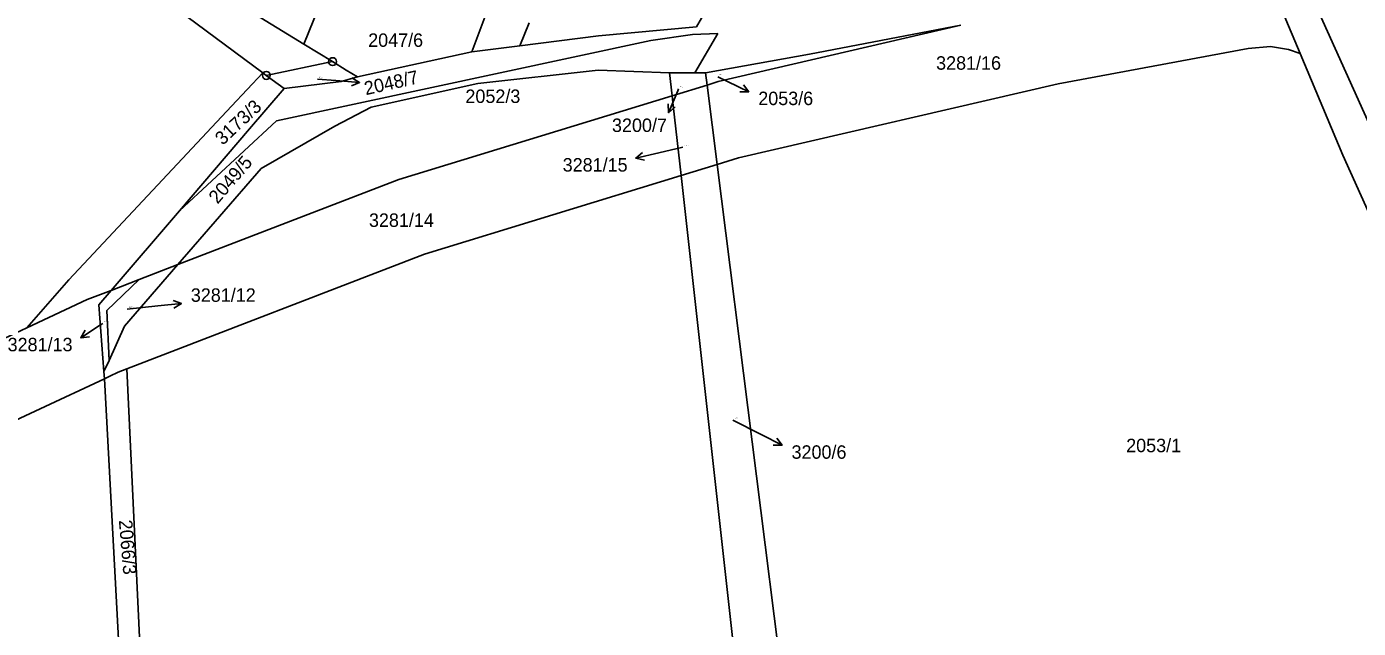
# Model space of a CAD drawing. Extents: x -736345 to -729997, y -1130177 to -1122501.
# Drawn here: x -732763.4 to -732594.8, y -1127962.5 to -1127886.3 of the extents above; entities that cross this region are included whole.
import ezdxf

# ---------------------------------------------------------------- set-up
doc = ezdxf.new("R2010")
doc.units = 0
for name, color, linetype in [('Vrstva 1', 7, 'Continuous'), ('Vrstva 16', 7, 'Continuous'), ('Vrstva 18', 7, 'Continuous'), ('Vrstva 25', 7, 'Continuous'), ('Vrstva 4', 7, 'Continuous')]:
    doc.layers.add(name, color=color, linetype=linetype)

msp = doc.modelspace()

# ---------------------------------------------------------------- linework, layer by layer
at = {"layer": 'Vrstva 1'}
for points in [[(-732728.26, -1127888.52), (-732720.77, -1127869.98)], [(-732733.46, -1127892.15), (-732751.37, -1127878.83)], [(-732744.05, -1127878.84), (-732728.26, -1127888.52)], [(-732602.15, -1127889.7), (-732606.47, -1127879.46)], [(-732707, -1127889.51), (-732703.7, -1127880.68)], [(-732676.65, -1127883.04), (-732678.57, -1127886.36)], [(-732700.93, -1127888.75), (-732699.73, -1127885.83)], [(-732678.57, -1127886.36), (-732690.95, -1127887.5)], [(-732675.82, -1127893.28), (-732645.08, -1127886.15)], [(-732664.24, -1127889.79), (-732645.08, -1127886.15)], [(-732684.32, -1127888.08), (-732731.71, -1127898.25)], [(-732690.95, -1127887.5), (-732700.93, -1127888.75)], [(-732684.32, -1127888.08), (-732679.08, -1127887.33)], [(-732675.86, -1127887.2), (-732679.08, -1127887.33)], [(-732678.79, -1127892.18), (-732675.86, -1127887.2)], [(-732728.26, -1127888.52), (-732724.62, -1127890.75)], [(-732707, -1127889.51), (-732721.46, -1127892.68)], [(-732707, -1127889.51), (-732700.93, -1127888.75)], [(-732677.42, -1127892.18), (-732664.24, -1127889.79)], [(-732608.74, -1127889.07), (-732632.76, -1127893.54)], [(-732605.88, -1127888.84), (-732608.74, -1127889.07)], [(-732603.62, -1127889.2), (-732605.88, -1127888.84)], [(-732602.15, -1127889.7), (-732603.62, -1127889.2)], [(-732596.73, -1127902.58), (-732602.15, -1127889.7)], [(-732733.01, -1127892.49), (-732724.62, -1127890.75)], [(-732724.62, -1127890.75), (-732722.89, -1127891.81)], [(-732722.89, -1127891.81), (-732721.46, -1127892.68)], [(-732733.46, -1127892.15), (-732737.43, -1127896.39)], [(-732733.01, -1127892.49), (-732733.46, -1127892.15)], [(-732733.01, -1127892.49), (-732730.76, -1127894.16)], [(-732730.76, -1127894.16), (-732723.54, -1127893.28)], [(-732721.46, -1127892.68), (-732723.54, -1127893.28)], [(-732706.24, -1127893.52), (-732719.76, -1127896.52)], [(-732690.99, -1127891.85), (-732706.24, -1127893.52)], [(-732681.98, -1127892.17), (-732690.99, -1127891.85)], [(-732681.98, -1127892.17), (-732681.65, -1127895.07)], [(-732678.79, -1127892.18), (-732681.98, -1127892.17)], [(-732677.42, -1127892.18), (-732678.79, -1127892.18)], [(-732677.42, -1127892.18), (-732677.22, -1127893.71)], [(-732677.22, -1127893.71), (-732675.82, -1127893.28)], [(-732730.76, -1127894.16), (-732735.12, -1127899.24)], [(-732716.22, -1127905.67), (-732681.65, -1127895.07)], [(-732681.65, -1127895.07), (-732677.22, -1127893.71)], [(-732681.65, -1127895.07), (-732681.51, -1127896.3)], [(-732675.95, -1127903.76), (-732677.22, -1127893.71)], [(-732632.76, -1127893.54), (-732673.25, -1127902.93)], [(-732737.43, -1127896.39), (-732758.03, -1127918.37)], [(-732719.76, -1127896.52), (-732724.34, -1127898.93)], [(-732681.51, -1127896.3), (-732680.51, -1127905.16)], [(-732744.02, -1127909.63), (-732731.71, -1127898.25)], [(-732744.02, -1127909.63), (-732735.12, -1127899.24)], [(-732724.34, -1127898.93), (-732733.67, -1127904.26)], [(-732675.95, -1127903.76), (-732673.25, -1127902.93)], [(-732593.44, -1127909.89), (-732596.73, -1127902.58)], [(-732733.67, -1127904.26), (-732744.21, -1127916.44)], [(-732680.51, -1127905.16), (-732712.99, -1127915.13)], [(-732680.51, -1127905.16), (-732675.95, -1127903.76)], [(-732680.51, -1127905.16), (-732672.79, -1127974.63)], [(-732667.1, -1127973.93), (-732675.95, -1127903.76)], [(-732744.21, -1127916.44), (-732716.22, -1127905.67)], [(-732752.65, -1127919.69), (-732744.02, -1127909.63)], [(-732750.67, -1127929.64), (-732712.99, -1127915.13)], [(-732744.21, -1127916.44), (-732750.95, -1127924.24)], [(-732749.12, -1127918.33), (-732744.21, -1127916.44)], [(-732758.03, -1127918.37), (-732763.32, -1127924.43)], [(-732753.21, -1127922.26), (-732749.12, -1127918.33)], [(-732752.65, -1127919.69), (-732749.12, -1127918.33)], [(-732755.67, -1127920.85), (-732752.65, -1127919.69)], [(-732754.23, -1127921.52), (-732752.65, -1127919.69)], [(-732755.67, -1127920.85), (-732763.32, -1127924.43)], [(-732753.57, -1127929.96), (-732754.23, -1127921.52)], [(-732752.92, -1127928.56), (-732753.21, -1127922.26)], [(-732795.64, -1127939.6), (-732763.32, -1127924.43)], [(-732750.95, -1127924.24), (-732752.92, -1127928.56)], [(-732752.92, -1127928.56), (-732753.57, -1127929.96)], [(-732753.51, -1127930.87), (-732753.57, -1127929.96)], [(-732753.51, -1127930.87), (-732752.83, -1127930.54)], [(-732752.83, -1127930.54), (-732751.78, -1127930.06)], [(-732751.78, -1127930.06), (-732750.67, -1127929.64)], [(-732750.67, -1127929.64), (-732747.16, -1128003.79)], [(-732769.82, -1127938.49), (-732753.51, -1127930.87)], [(-732749.56, -1128003.9), (-732753.51, -1127930.87)]]:
    msp.add_lwpolyline(points, dxfattribs=at)
at = {"layer": 'Vrstva 16'}
for points in [[(-732726.53, -1127892.96), (-732724.2, -1127893.15)], [(-732675.85, -1127892.69), (-732674.65, -1127893.26)], [(-732680.84, -1127894.18), (-732680.94, -1127894.45)], [(-732680.3, -1127901.58), (-732683.32, -1127902.28)], [(-732750.61, -1127922.07), (-732746.75, -1127921.66)], [(-732753.71, -1127923.87), (-732753.99, -1127924.05)], [(-732673.94, -1127936.1), (-732670.39, -1127937.92)]]:
    msp.add_lwpolyline(points, dxfattribs=at)
at = {"layer": 'Vrstva 25'}
for points in [[(-732724.2, -1127893.15), (-732721.211, -1127893.395)], [(-732722.166, -1127892.816), (-732721.211, -1127893.395), (-732722.248, -1127893.812)], [(-732674.65, -1127893.26), (-732671.943, -1127894.551)], [(-732680.94, -1127894.45), (-732682.083, -1127897.223)], [(-732672.63, -1127893.669), (-732671.943, -1127894.551), (-732673.061, -1127894.572)], [(-732681.239, -1127896.489), (-732682.083, -1127897.223), (-732682.164, -1127896.108)], [(-732685.154, -1127903.22), (-732686.241, -1127902.959), (-732685.381, -1127902.247)], [(-732683.32, -1127902.28), (-732686.241, -1127902.959)], [(-732746.75, -1127921.66), (-732743.767, -1127921.347)], [(-732744.814, -1127920.954), (-732743.767, -1127921.347), (-732744.709, -1127921.948)], [(-732753.99, -1127924.05), (-732756.497, -1127925.697)], [(-732755.387, -1127925.565), (-732756.497, -1127925.697), (-732755.936, -1127924.73)], [(-732670.39, -1127937.92), (-732667.725, -1127939.295)], [(-732668.384, -1127938.392), (-732667.725, -1127939.295), (-732668.843, -1127939.281)]]:
    msp.add_lwpolyline(points, dxfattribs=at)
for centre, radius in [((-732724.62, -1127890.75), 0.5), ((-732724.62, -1127890.75), 0.032), ((-732733.01, -1127892.49), 0.5), ((-732733.01, -1127892.49), 0.032)]:
    msp.add_circle(centre, radius, dxfattribs=at)
at = {"layer": 'Vrstva 4'}
msp.add_lwpolyline([(-732589.39, -1127907.51), (-732615.32, -1127850.02)], dxfattribs=at)

# ---------------------------------------------------------------- texts
at = {"layer": 'Vrstva 16'}
msp.add_text('2048/7', height=1.7, rotation=12.7001, dxfattribs=at).set_placement((-732720.412, -1127895.004))
for s, p in [('2053/6', (-732670.74, -1127896.25)), ('3200/7', (-732689.257, -1127899.65)), ('3281/15', (-732695.497, -1127904.66)), ('3281/12', (-732742.57, -1127921.14)), ('3281/13', (-732765.757, -1127927.4)), ('3200/6', (-732666.53, -1127941))]:
    msp.add_text(s, height=1.7, dxfattribs=at).set_placement(p)
at = {"layer": 'Vrstva 18'}
for s, height, p in [('2047/6', 1.7, (-732720.12, -1127888.88)), ('3281/16', 1.7, (-732648.23, -1127891.77)), ('2048/7', 0.1, (-732726.33, -1127892.76)), ('2052/3', 1.7, (-732707.81, -1127895.98)), ('3200/7', 0.1, (-732680.64, -1127893.98)), ('3281/15', 0.1, (-732680.1, -1127901.38)), ('3281/14', 1.7, (-732720.02, -1127911.66)), ('3281/12', 0.1, (-732750.41, -1127921.87)), ('3281/13', 0.1, (-732753.51, -1127923.67)), ('3200/6', 0.1, (-732673.74, -1127935.9)), ('2053/1', 1.7, (-732624.17, -1127940.17))]:
    msp.add_text(s, height=height, dxfattribs=at).set_placement(p)
for s, height, rotation, p in [('2053/6', 0.1, 8.50007, (-732675.682, -1127892.463)), ('3173/3', 1.7, 43.20034, (-732738.532, -1127901.408)), ('2049/5', 1.7, 49.40039, (-732739.181, -1127908.848)), ('2066/3', 1.7, 274.80219, (-732751.684, -1127948.792))]:
    msp.add_text(s, height=height, rotation=rotation, dxfattribs=at).set_placement(p)

doc.saveas('drawing.dxf')
